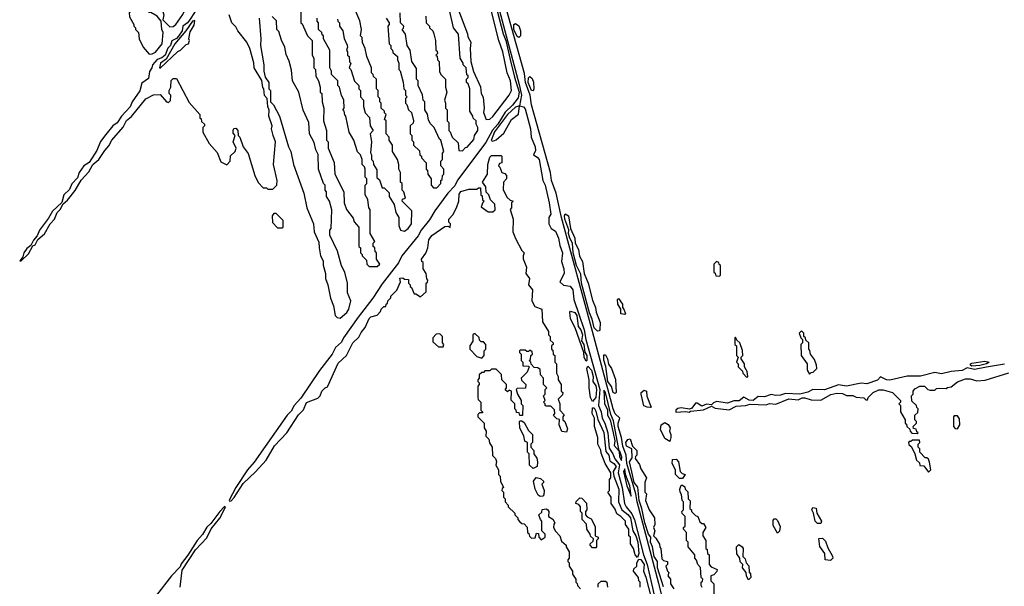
# Model space of a CAD drawing. Extents: x 2769579 to 2883812, y 684207 to 828660.
# Tile 308 of 505: x 2829750 to 2835877, y 752310 to 755835. Entities that reach past the tile are written whole.
import ezdxf

# ---------------------------------------------------------------- set-up
doc = ezdxf.new("R2010")
doc.units = 0

msp = doc.modelspace()

# ---------------------------------------------------------------- linework, layer by layer
at = {"layer": '0CON02XD'}
for points in [[(2832654.1, 756194.1), (2832857.8, 755432.2), (2832871.8, 755365), (2832860, 755300), (2832835, 755291.2), (2832785, 755246), (2832705, 755138), (2832683.8, 755083.8), (2832695, 755080), (2832715, 755086.7), (2832761.7, 755128.3), (2832810, 755215), (2832853.6, 755246.4), (2832860, 755300), (2832885, 755292), (2832895, 755281.2), (2832928.1, 755155), (2832932, 755105), (2832957.8, 755045), (2832959.1, 755020.9), (2832946.7, 754995), (2832970.2, 754980.2), (2832981.5, 754965), (2833004.3, 754835), (2833020, 754805), (2833045.5, 754695.5), (2833056, 754625), (2833042.5, 754605), (2833042.5, 754565), (2833057, 754537), (2833085, 754520), (2833102, 754475), (2833110.3, 754430.3), (2833127.5, 754385), (2833121.7, 754331.7), (2833136.7, 754285), (2833137.5, 754255), (2833110, 754205), (2833133, 754183), (2833175, 754176.2), (2833192.2, 754155), (2833197.1, 754095), (2833262.9, 753905), (2833272.7, 753845), (2833359.6, 753535), (2833351.5, 753435), (2833368.6, 753395), (2833373.5, 753355), (2833390.6, 753325), (2833410, 753265), (2833418.5, 753168.5), (2833440.6, 753135), (2833452.2, 753102.2), (2833482.2, 753065), (2833474.4, 753015), (2833498.9, 752925), (2833514.3, 752825), (2833523.4, 752803.4), (2833560, 752760), (2833575, 752723.8), (2833632.5, 752505), (2833653.8, 752445), (2833698.9, 752255)], [(2830685, 755790), (2830705, 755792.5), (2830722.5, 755805), (2830765, 755867.5), (2830797, 755933), (2830797.5, 755955), (2830775, 756010), (2830748.3, 756038.3), (2830735, 756050), (2830705, 756050), (2830695, 756060), (2830685, 756060), (2830672.5, 756035), (2830677, 755993), (2830650, 755945), (2830650, 755915), (2830638.3, 755891.7), (2830646.7, 755865), (2830640, 755835), (2830685, 755790)], [(2832695, 755996.7), (2832757.7, 755747.7), (2832775.3, 755705), (2832802.3, 755587.7), (2832828, 755478), (2832857.8, 755385), (2832851.4, 755348.6), (2832816.9, 755303.1), (2832770.9, 755259.1), (2832724.5, 755185), (2832692.4, 755147.6), (2832649.5, 755070.5), (2832474.1, 754835.9), (2832457.8, 754802.2), (2832413.8, 754755), (2832334, 754646), (2832300.3, 754589.7), (2832247.5, 754525), (2832229.7, 754490.3), (2832128.8, 754365), (2832107.7, 754322.3), (2832005, 754192.5)], [(2832480, 755895), (2832537, 755747), (2832538.3, 755728.3), (2832557.5, 755695), (2832552.5, 755655), (2832557.5, 755575), (2832573.6, 755513.6), (2832617, 755417), (2832622.5, 755375), (2832633, 755353), (2832640, 755285), (2832637, 755257), (2832652.5, 755215), (2832675, 755216.7), (2832695, 755233.3), (2832795.8, 755365), (2832809.2, 755395), (2832803.3, 755455), (2832783.6, 755503.6), (2832756.7, 755635), (2832731.2, 755705), (2832665, 755970)], [(2833890.1, 751690.1), (2833727.6, 752327.6), (2833591.5, 752835), (2833583.6, 752885), (2833527.5, 753075), (2833524.4, 753125), (2833502.4, 753182.4), (2833495.6, 753235), (2833473.6, 753305), (2833473.3, 753325), (2833483.3, 753355), (2833455, 753384), (2833443.3, 753413.3), (2833315, 753896.2), (2833121.2, 754605), (2833087.8, 754755), (2833059.2, 754835), (2833051.9, 754885), (2832935.4, 755305), (2832926.9, 755365), (2832897.5, 755445), (2832890.4, 755500.4), (2832757.7, 755975)], [(2830555, 755620), (2830575, 755622.5), (2830595, 755632.5), (2830637.5, 755685), (2830642.5, 755755), (2830633.6, 755773.6), (2830630, 755825), (2830606.4, 755856.4), (2830565, 755880), (2830555, 755880), (2830535, 755900), (2830495, 755900), (2830475, 755910), (2830431.7, 755878.3), (2830433, 755853), (2830460, 755805), (2830460, 755795), (2830470, 755785), (2830470, 755775), (2830490, 755755), (2830492.5, 755715), (2830517.5, 755665), (2830555, 755620)], [(2831500, 755925), (2831500, 755815), (2831508.3, 755808.3), (2831540, 755735), (2831570, 755705), (2831570, 755615), (2831580, 755595), (2831580, 755535), (2831590, 755525), (2831593, 755483), (2831610, 755455), (2831620, 755415), (2831620, 755385), (2831630, 755375), (2831632.5, 755325), (2831642.5, 755285), (2831640, 755205), (2831660, 755145), (2831660, 755085), (2831670, 755075), (2831670, 755035), (2831707, 754947), (2831710, 754875), (2831767.5, 754765), (2831770, 754695), (2831782.5, 754655), (2831825, 754600), (2831831.7, 754578.3), (2831860, 754545), (2831860, 754425), (2831870, 754415), (2831870, 754385), (2831880, 754375), (2831880, 754365), (2831908.3, 754338.3), (2831910, 754315), (2831925, 754300), (2831975, 754300)], [(2830841.5, 755885), (2830807.6, 755832.4), (2830795, 755815.6), (2830766, 755795), (2830760, 755765), (2830737.9, 755732.1), (2830725, 755718.5), (2830695.8, 755704.2), (2830688.1, 755675), (2830672.1, 755657.9), (2830655.8, 755614.2), (2830635, 755597.3), (2830605, 755586.7), (2830576.2, 755555), (2830572, 755535), (2830556.7, 755513.3), (2830551.4, 755468.6), (2830509.1, 755440.9), (2830497.4, 755392.6), (2830449.5, 755325), (2830437.9, 755292.1), (2830384.2, 755235), (2830357.4, 755192.6), (2830328.8, 755175), (2830285, 755121.2), (2830252.4, 755077.6), (2830229.4, 755020.6), (2830182.4, 754947.6), (2830149.2, 754925), (2830119.2, 754885), (2830109.1, 754850.9), (2830075, 754813.8), (2830060.9, 754779.1), (2830025, 754746.2), (2830013, 754697), (2829955, 754643.3), (2829930, 754600), (2829872.5, 754525), (2829859.2, 754490.8), (2829835, 754462.5), (2829820, 754430), (2829795, 754412.5), (2829776.7, 754385), (2829770, 754360), (2829750, 754335), (2829760, 754335), (2829805, 754377.5), (2829831.7, 754428.3), (2829846.4, 754433.6), (2829863.3, 754466.7), (2829905, 754502.5), (2829940, 754565), (2829966.1, 754593.9), (2829982.5, 754635), (2830002.5, 754655), (2830020, 754690), (2830048.3, 754711.7), (2830095, 754772.5), (2830132.7, 754837.3), (2830181.2, 754888.8), (2830206.1, 754933.9), (2830242.5, 754965), (2830279.2, 755020.8), (2830305, 755050), (2830324.2, 755085.8), (2830393.6, 755166.4), (2830415, 755207.5), (2830446.4, 755233.6), (2830535, 755342.5), (2830583, 755367), (2830625, 755370), (2830663, 755323), (2830675, 755320), (2830688.3, 755331.7), (2830690, 755365), (2830680, 755375), (2830680, 755395), (2830690, 755415), (2830693, 755457), (2830705, 755470), (2830725, 755470), (2830805, 755320), (2830870, 755245), (2830870, 755225), (2830878.3, 755218.3), (2830881.7, 755201.7), (2830900, 755185), (2830900, 755175), (2830890, 755165), (2830890, 755135), (2830930, 755065), (2830978.3, 755008.3), (2831001.7, 754951.7), (2831038.3, 754931.7), (2831060, 754955), (2831061.7, 754988.3), (2831090, 755015), (2831097.5, 755035), (2831077.5, 755075), (2831090, 755115), (2831078.3, 755128.3), (2831077.5, 755145), (2831081.7, 755158.3), (2831095, 755160), (2831107.5, 755145), (2831110, 755115), (2831120, 755105), (2831140, 755045), (2831171.7, 755001.7), (2831212.5, 754865), (2831233, 754823), (2831265, 754790), (2831285, 754790), (2831295, 754780), (2831325, 754780), (2831350, 754805), (2831352.5, 754835), (2831330, 754935), (2831342.5, 755075), (2831326.7, 755115), (2831317.5, 755155), (2831320, 755175), (2831300, 755235), (2831303, 755273), (2831293.3, 755295), (2831290, 755345), (2831273, 755363), (2831270, 755405), (2831263, 755413), (2831257, 755457), (2831210, 755535), (2831207, 755567), (2831182.5, 755655), (2831162.5, 755695), (2831107.5, 755765), (2831095, 755790), (2831070, 755815), (2831052.5, 755865)], [(2831790, 754195), (2831772.5, 754265), (2831753, 754303), (2831727.5, 754395), (2831680, 754495), (2831680, 754525), (2831687.5, 754535), (2831691.7, 754651.7), (2831677.5, 754705), (2831660, 754735), (2831660, 754765), (2831650, 754775), (2831650, 754805), (2831640, 754815), (2831610, 754905), (2831607, 754997), (2831592.5, 755025), (2831581.7, 755071.7), (2831552.5, 755125), (2831550, 755195), (2831513, 755273), (2831487.5, 755385), (2831447.5, 755455), (2831441.7, 755521.7), (2831427, 755577), (2831408.3, 755618.3), (2831400, 755665), (2831378.3, 755708.3), (2831361.7, 755761.7), (2831350, 755775), (2831347, 755827), (2831320, 755855)], [(2832145, 754520), (2832167.5, 754535), (2832187.5, 754565), (2832190, 754645), (2832130, 754705), (2832131.7, 754718.3), (2832150, 754725), (2832140, 754765), (2832130, 754775), (2832130, 754815), (2832120, 754825), (2832120, 754885), (2832110, 754905), (2832110, 754935), (2832100, 754965), (2832070, 755015), (2832070, 755055), (2832050, 755085), (2832050, 755105), (2832030, 755125), (2832030, 755205), (2832020, 755215), (2832030, 755245), (2832020, 755255), (2832020, 755265), (2832000, 755285), (2832000, 755315), (2831990, 755325), (2831990, 755345), (2831980, 755355), (2831980, 755395), (2831970, 755405), (2831970, 755465), (2831951.7, 755481.7), (2831950, 755495), (2831940, 755505), (2831940, 755535), (2831910, 755605), (2831900, 755655), (2831883, 755693), (2831880, 755725), (2831870, 755735), (2831877.5, 755775), (2831867, 755827), (2831842.5, 755885)], [(2832030, 755845), (2832050, 755815), (2832050, 755805), (2832040, 755795), (2832050, 755685), (2832060, 755675), (2832060, 755655), (2832070, 755645), (2832071.7, 755631.7), (2832100, 755605), (2832100, 755585), (2832110, 755565), (2832110, 755525), (2832117, 755517), (2832137, 755447), (2832140, 755405), (2832150, 755395), (2832150, 755365), (2832160, 755355), (2832150, 755345), (2832150, 755315), (2832158.3, 755308.3), (2832170, 755275), (2832187, 755257), (2832200, 755205), (2832198.3, 755191.7), (2832180, 755175), (2832180, 755125), (2832190, 755115), (2832190, 755085), (2832200, 755075), (2832200, 755055), (2832238.3, 755018.3), (2832240, 754995), (2832250, 754985), (2832250, 754975), (2832280, 754945), (2832280, 754905), (2832288.3, 754898.3), (2832290, 754875), (2832310, 754845), (2832310, 754805), (2832325, 754790), (2832345, 754790), (2832370, 754815), (2832370, 754835), (2832378.3, 754841.7), (2832380, 754865), (2832390, 754875), (2832390, 754905), (2832370, 754925), (2832370, 754955), (2832380, 754965), (2832380, 755005), (2832390, 755015), (2832370, 755085), (2832361.7, 755091.7), (2832330, 755165), (2832305, 755190), (2832293, 755213), (2832287, 755247), (2832270, 755275), (2832270, 755325), (2832260, 755335), (2832257, 755367), (2832230, 755425), (2832230, 755455), (2832220, 755465), (2832218.3, 755531.7), (2832190, 755575), (2832180, 755645), (2832160, 755675), (2832150, 755745), (2832130, 755775), (2832138.3, 755781.7), (2832140, 755795), (2832120, 755815), (2832117, 755877)], [(2832277, 755857), (2832280, 755815), (2832300, 755795), (2832300, 755785), (2832320, 755765), (2832327, 755747), (2832337.5, 755705), (2832340, 755645), (2832348.3, 755638.3), (2832350, 755625), (2832340, 755615), (2832348.3, 755608.3), (2832350, 755585), (2832360, 755575), (2832363, 755513), (2832370, 755495), (2832400, 755465), (2832400, 755415), (2832407.5, 755385), (2832392.5, 755335), (2832400, 755315), (2832400, 755285), (2832410, 755275), (2832410, 755205), (2832420, 755195), (2832420, 755145), (2832428.3, 755138.3), (2832440, 755105), (2832478.3, 755068.3), (2832481.7, 755021.7), (2832505, 755020), (2832525, 755040), (2832535, 755042.5), (2832575, 755090), (2832580, 755115), (2832600, 755145), (2832600, 755165), (2832590, 755185), (2832590, 755205), (2832571.7, 755221.7), (2832570, 755235), (2832550, 755265), (2832550, 755405), (2832540, 755435), (2832530, 755445), (2832530, 755465), (2832540, 755475), (2832540, 755485), (2832533, 755493), (2832527.5, 755535), (2832510, 755555), (2832510, 755565), (2832490, 755595), (2832480, 755745), (2832450, 755785), (2832427, 755887)], [(2830625, 755532.5), (2830735, 755637.5), (2830750, 755645), (2830785, 755680), (2830800, 755685), (2830807.5, 755705), (2830802.5, 755715), (2830810.7, 755759.3), (2830835, 755800), (2830840, 755830), (2830825, 755826), (2830784, 755765), (2830715.8, 755685), (2830660.5, 755589.5), (2830626.7, 755565), (2830620, 755535), (2830625, 755532.5)], [(2831240, 755845), (2831250, 755715), (2831247.5, 755675), (2831270, 755555), (2831270, 755515), (2831278.3, 755478.3), (2831300, 755445), (2831300, 755405), (2831310, 755395), (2831310, 755325), (2831330, 755305), (2831367.5, 755235), (2831422.5, 755045), (2831437.5, 755015), (2831453.6, 754933.6), (2831517.5, 754755), (2831537.5, 754665), (2831577.5, 754565), (2831582.5, 754515), (2831611.7, 754451.7), (2831612.5, 754415), (2831622.5, 754365), (2831637.5, 754335), (2831638.3, 754308.3), (2831652.5, 754255), (2831652.5, 754225), (2831667.5, 754185), (2831683.6, 754103.6), (2831702.5, 754055), (2831712.5, 753995), (2831725, 753982.5), (2831745, 753977.5), (2831785, 754012.5), (2831797.5, 754035), (2831810, 754085), (2831790, 754135), (2831790, 754195)], [(2831975, 754300), (2831990, 754315), (2831970, 754345), (2831970, 754385), (2831961.7, 754391.7), (2831960, 754415), (2831950, 754425), (2831950, 754445), (2831960, 754455), (2831930, 754505), (2831930, 754655), (2831922.5, 754665), (2831917, 754717), (2831900, 754745), (2831900, 754805), (2831910, 754815), (2831910, 754845), (2831900, 754855), (2831900, 754905), (2831895, 754920), (2831880, 754935), (2831880, 754965), (2831870, 754995), (2831853, 755013), (2831830, 755085), (2831800, 755135), (2831780, 755235), (2831773, 755243), (2831770, 755265), (2831760, 755275), (2831770, 755285), (2831767, 755337), (2831753, 755363), (2831740, 755415), (2831730, 755425), (2831730, 755455), (2831690, 755495), (2831690, 755515), (2831680, 755535), (2831680, 755645), (2831640, 755715), (2831640, 755735), (2831631.7, 755741.7), (2831630, 755755), (2831610, 755775), (2831610, 755815), (2831600, 755825), (2831600, 755845)], [(2831728.3, 755838.3), (2831730, 755825), (2831740, 755815), (2831740, 755795), (2831760, 755765), (2831768.3, 755718.3), (2831787, 755677), (2831790, 755665), (2831782.5, 755645), (2831790, 755635), (2831790, 755615), (2831800, 755605), (2831803, 755573), (2831810, 755565), (2831800, 755535), (2831810, 755525), (2831833, 755453), (2831860, 755425), (2831860, 755405), (2831870, 755395), (2831870, 755355), (2831890, 755335), (2831890, 755295), (2831900, 755255), (2831927, 755227), (2831930, 755175), (2831950, 755145), (2831930, 755125), (2831940, 755075), (2831933, 755007), (2831940, 754995), (2831940, 754965), (2831950, 754955), (2831952.5, 754935), (2831971.7, 754901.7), (2831973, 754853), (2831988.3, 754838.3), (2832005, 754790), (2832018.3, 754788.3), (2832048.3, 754758.3), (2832050, 754735), (2832080, 754685), (2832090, 754635), (2832110, 754605), (2832110, 754555), (2832120, 754525), (2832145, 754520)], [(2832855, 755723.8), (2832845, 755731.2), (2832824.6, 755775), (2832824.5, 755805.5), (2832835, 755812), (2832856, 755796), (2832866.4, 755766.4), (2832866.4, 755733.6), (2832855, 755723.8)], [(2832945, 755392.5), (2832935, 755393.8), (2832912.9, 755445), (2832915, 755472.5), (2832925, 755482.5), (2832938.8, 755468.8), (2832946.1, 755446.1), (2832950, 755405), (2832945, 755392.5)], [(2832005, 754192.5), (2831948.3, 754101.7), (2831856.7, 753985), (2831764.5, 753855), (2831751.8, 753828.2), (2831714.5, 753795), (2831695.3, 753754.7), (2831615, 753652.9), (2831498.8, 753481.2), (2831457.8, 753435), (2831439.4, 753400.6), (2831415, 753374.3), (2831208.2, 753081.8), (2831166.7, 753035), (2831094.4, 752925), (2831052.5, 752845), (2831055, 752840), (2831065, 752842.5), (2831085, 752862.5), (2831140.6, 752949.4), (2831217.7, 753022.3), (2831283.3, 753095), (2831335, 753183.3), (2831412.5, 753265), (2831485, 753377.5), (2831515, 753407.5), (2831535, 753452.5), (2831605, 753480), (2831620, 753495), (2831630, 753525), (2831650, 753545), (2831665, 753550), (2831731.7, 753698.3), (2831783.6, 753746.4), (2831822.5, 753825), (2831859.3, 753860.7), (2831875, 753890), (2831900.7, 753919.3), (2831924.2, 753975.8), (2831935, 753986.2), (2831975, 753997.5), (2831995, 754020), (2832000, 754035), (2832015, 754050), (2832028.3, 754051.7), (2832030, 754065), (2832038.3, 754071.7), (2832040, 754085), (2832060, 754105), (2832060, 754115), (2832097, 754153), (2832120, 754205), (2832115, 754227.5), (2832135, 754230), (2832145, 754220), (2832168.3, 754218.3), (2832170, 754195), (2832180, 754185), (2832180, 754175), (2832188.3, 754168.3), (2832205, 754130), (2832215, 754130), (2832245, 754110), (2832278.3, 754141.7), (2832280, 754195), (2832288.3, 754201.7), (2832290, 754215), (2832283, 754223), (2832280, 754255), (2832260, 754285), (2832260, 754325), (2832251.7, 754331.7), (2832250, 754345), (2832277, 754383), (2832290, 754415), (2832296.7, 754465), (2832315, 754492.5), (2832395, 754547.5), (2832415, 754550), (2832428.3, 754541.7), (2832430, 754565), (2832420, 754575), (2832420, 754595), (2832445, 754620), (2832467.5, 754665), (2832483, 754707), (2832485, 754750), (2832495, 754766.2), (2832545, 754780), (2832595, 754780), (2832605, 754790), (2832618.3, 754788.3), (2832620, 754745), (2832628.3, 754738.3), (2832630, 754715), (2832640, 754705), (2832631.7, 754698.3), (2832621.7, 754671.7), (2832665, 754640), (2832695, 754640), (2832708.3, 754651.7), (2832707, 754687), (2832680, 754715), (2832670, 754745), (2832651.7, 754761.7), (2832650, 754795), (2832630, 754825), (2832660, 754875), (2832662.5, 754935), (2832675, 754980), (2832685, 754990), (2832745, 754990), (2832750, 754985), (2832750, 754945), (2832735, 754940), (2832730, 754925), (2832738.3, 754918.3), (2832750, 754885), (2832768.3, 754878.3), (2832780, 754865), (2832780, 754845), (2832760, 754825), (2832758.3, 754778.3), (2832781.7, 754731.7), (2832801.7, 754711.7), (2832820, 754705), (2832810, 754695), (2832810, 754665), (2832802.5, 754655), (2832820, 754595), (2832819.2, 754515), (2832834.3, 754474.3), (2832875, 754400), (2832890, 754385), (2832882.5, 754365), (2832883.6, 754346.4), (2832903.3, 754295), (2832900, 754255), (2832922.5, 754225), (2832916.7, 754185), (2832940, 754155), (2832936.2, 754085), (2832955, 754050), (2833000, 754035), (2833002.5, 753955), (2833040, 753895), (2833040, 753875), (2833050, 753865), (2833051.7, 753841.7), (2833070, 753825), (2833070, 753815), (2833060, 753805), (2833060, 753785), (2833068.3, 753778.3), (2833070, 753755), (2833080, 753745), (2833080, 753705), (2833090, 753695), (2833090, 753635), (2833100, 753615), (2833100, 753595), (2833120, 753565), (2833120, 753525), (2833130, 753515), (2833128.3, 753501.7), (2833100, 753475), (2833110, 753445), (2833110, 753405), (2833137, 753377), (2833130, 753365), (2833130, 753345), (2833142.5, 753335), (2833159.3, 753289.3), (2833151.7, 753268.3), (2833123.6, 753273.6), (2833107.5, 753315), (2833108.3, 753348.3), (2833091.7, 753351.7), (2833071.7, 753371.7), (2833080, 753385), (2833078.3, 753408.3), (2833055, 753430), (2833025, 753430), (2833020, 753435), (2833020, 753445), (2833010, 753455), (2833020, 753465), (2833010, 753495), (2833020, 753505), (2833020, 753535), (2833030, 753545), (2833010, 753565), (2833010, 753605), (2832990, 753625), (2832988.3, 753658.3), (2832975, 753670), (2832951.7, 753671.7), (2832931.7, 753691.7), (2832930, 753705), (2832920, 753715), (2832928.3, 753721.7), (2832930, 753745), (2832940, 753755), (2832938.3, 753768.3), (2832925, 753780), (2832915, 753770), (2832905, 753770), (2832895, 753780), (2832865, 753780), (2832860, 753775), (2832860, 753765), (2832870, 753755), (2832870, 753715), (2832880, 753705), (2832881.7, 753681.7), (2832915, 753680), (2832920, 753675), (2832908.3, 753641.7), (2832870, 753605), (2832871.7, 753591.7), (2832900, 753565), (2832898.3, 753541.7), (2832845, 753540), (2832840, 753535), (2832847.5, 753505), (2832870, 753465), (2832870, 753445), (2832880, 753435), (2832878.3, 753371.7), (2832861.7, 753371.7), (2832858.3, 753388.3), (2832841.7, 753391.7), (2832840, 753405), (2832830, 753415), (2832830, 753445), (2832808.3, 753468.3), (2832810, 753525), (2832795, 753530), (2832785, 753520), (2832771.7, 753531.7), (2832780, 753545), (2832780, 753565), (2832750, 753595), (2832747, 753627), (2832715, 753660), (2832685, 753660), (2832675, 753650), (2832645, 753650), (2832635, 753640), (2832625, 753640), (2832610, 753625), (2832610, 753605), (2832600, 753595), (2832600, 753585), (2832610, 753575), (2832610, 753565), (2832600, 753555), (2832600, 753485), (2832603, 753473), (2832620, 753455), (2832620, 753405), (2832630, 753395), (2832630, 753390), (2832611.7, 753388.3), (2832601.7, 753378.3), (2832600, 753365), (2832640, 753325), (2832640, 753295), (2832652.5, 753275), (2832650, 753245), (2832670, 753225), (2832672.5, 753202.5), (2832690, 753175), (2832693, 753123), (2832710, 753105), (2832717, 753087), (2832713, 753063), (2832730, 753035), (2832730, 753005), (2832740, 752995), (2832742.5, 752965), (2832760, 752925), (2832751.7, 752918.3), (2832750, 752905), (2832760, 752895), (2832760, 752865), (2832770, 752855), (2832770, 752835), (2832790, 752815), (2832790, 752805), (2832830, 752765), (2832830, 752755), (2832850, 752735), (2832850, 752725), (2832861.7, 752711.7), (2832875, 752700), (2832888.3, 752698.3), (2832908.3, 752678.3), (2832910, 752645), (2832918.3, 752638.3), (2832921.7, 752621.7), (2832935, 752610), (2832958.3, 752611.7), (2832965, 752640), (2832978.3, 752638.3), (2832980, 752615), (2832995, 752600), (2833020, 752615), (2833020, 752635), (2833000, 752655), (2833000, 752715), (2832990, 752725), (2832980, 752755), (2832998.3, 752771.7), (2833001.7, 752788.3), (2833025, 752792.5), (2833036.7, 752786.7), (2833042.5, 752775), (2833040, 752745), (2833068.3, 752728.3), (2833080, 752705), (2833073, 752697), (2833072.5, 752675), (2833083, 752653), (2833110, 752625), (2833121.7, 752591.7), (2833150, 752565), (2833150, 752555), (2833170, 752525), (2833170, 752485), (2833160, 752475), (2833160, 752465), (2833170, 752455), (2833170, 752435), (2833190, 752405), (2833190, 752385), (2833210, 752355), (2833210, 752335), (2833218.3, 752328.3), (2833220, 752315), (2833240, 752295)], [(2831385, 754540), (2831390, 754545), (2831390, 754585), (2831345, 754630), (2831331.7, 754628.3), (2831320, 754615), (2831323, 754573), (2831355, 754540), (2831385, 754540)], [(2833345, 753897.5), (2833325, 753918), (2833312.4, 753972.4), (2833295, 754011.2), (2833245, 754196.7), (2833242.3, 754252.3), (2833215, 754306.7), (2833194.6, 754385), (2833188.8, 754445), (2833172.7, 754475), (2833164.6, 754505), (2833167, 754527), (2833142.2, 754595), (2833139.2, 754615), (2833145, 754627.5), (2833163.9, 754613.9), (2833177.5, 754535), (2833203.8, 754475), (2833206.7, 754445), (2833226.2, 754405), (2833232.9, 754362.9), (2833251.7, 754331.7), (2833262.5, 754255), (2833287.5, 754195), (2833315, 754090), (2833333.3, 754045), (2833337.5, 754015), (2833361.7, 753951.7), (2833360, 753905), (2833355, 753900), (2833345, 753897.5)], [(2834105, 754240), (2834110, 754245), (2834110, 754305), (2834101.7, 754311.7), (2834100, 754325), (2834085, 754330), (2834070, 754315), (2834070, 754265), (2834078.3, 754258.3), (2834081.7, 754241.7), (2834105, 754240)], [(2833515, 754000), (2833490, 754005), (2833490, 754035), (2833472.5, 754065), (2833470, 754095), (2833475, 754100), (2833500, 754065), (2833500, 754045), (2833510, 754035), (2833520, 754005), (2833515, 754000)], [(2833275, 753710), (2833263, 753733), (2833260, 753765), (2833207, 753917), (2833177.5, 753975), (2833172.5, 754015), (2833178.3, 754021.7), (2833205, 754013.8), (2833216.7, 753995), (2833225.9, 753925.9), (2833241.2, 753905), (2833251.4, 753875), (2833246.7, 753836.7), (2833260, 753815), (2833266.7, 753766.7), (2833280, 753745), (2833280, 753715), (2833275, 753710)], [(2834665, 753630), (2834675, 753640), (2834688.3, 753641.7), (2834710, 753665), (2834707.5, 753685), (2834695, 753720), (2834670, 753755), (2834667, 753777), (2834660, 753785), (2834660, 753825), (2834641.7, 753841.7), (2834640, 753855), (2834630, 753865), (2834630, 753885), (2834615, 753900), (2834600, 753885), (2834610, 753855), (2834620, 753845), (2834620, 753825), (2834610, 753815), (2834612.5, 753745), (2834650, 753695), (2834650, 753655), (2834665, 753630)], [(2832385, 753800), (2832390, 753815), (2832380, 753825), (2832380, 753865), (2832365, 753880), (2832341.7, 753878.3), (2832320, 753855), (2832321.7, 753831.7), (2832355, 753800), (2832385, 753800)], [(2832625, 753730), (2832640, 753745), (2832640, 753775), (2832650, 753785), (2832650, 753815), (2832635, 753830), (2832621.7, 753831.7), (2832611.7, 753841.7), (2832608.3, 753858.3), (2832585, 753880), (2832575, 753880), (2832570, 753875), (2832570, 753835), (2832550, 753805), (2832550, 753785), (2832595, 753740), (2832625, 753730)], [(2834275, 753610), (2834280, 753615), (2834277, 753647), (2834260, 753675), (2834260, 753695), (2834240, 753725), (2834240, 753735), (2834250, 753745), (2834247, 753777), (2834230, 753825), (2834211.7, 753841.7), (2834205, 753860), (2834200, 753855), (2834200, 753815), (2834210, 753805), (2834210, 753745), (2834220, 753735), (2834210, 753705), (2834220, 753695), (2834220, 753675), (2834248.3, 753648.3), (2834250, 753635), (2834275, 753610)], [(2833455, 753510), (2833443.8, 753515), (2833432.3, 753552.3), (2833409.5, 753585), (2833396.7, 753676.7), (2833384, 753716), (2833385, 753750), (2833395, 753750), (2833407.5, 753725), (2833413, 753693), (2833432.5, 753665), (2833457, 753597), (2833462.5, 753515), (2833455, 753510)], [(2835675, 753680), (2835666.2, 753685), (2835666.7, 753695), (2835675, 753699.2), (2835755, 753710), (2835782.5, 753705), (2835766.7, 753695), (2835725, 753684.5), (2835675, 753680)], [(2833315, 753460), (2833302.5, 753485), (2833292.5, 753545), (2833292.5, 753595), (2833280, 753665), (2833285, 753680), (2833307.5, 753655), (2833319.2, 753615), (2833316.7, 753585), (2833335, 753556.2), (2833340, 753535), (2833335.6, 753485), (2833315, 753460)], [(2835878.3, 753691.7), (2835765, 753674.3), (2835690.9, 753659.1), (2835645, 753669.4), (2835615, 753653.3), (2835545, 753647.3), (2835485, 753632.2), (2835445, 753640), (2835355, 753618.2), (2835272, 753618), (2835165, 753592.2), (2835144.5, 753594.5), (2835106.4, 753613.6), (2835086.7, 753593.3), (2835020.7, 753569.3), (2834985, 753574.2), (2834894.5, 753555.5), (2834845, 753562.5), (2834757.1, 753532.9), (2834685, 753533.8), (2834655, 753518.8), (2834604, 753506), (2834515, 753509.2), (2834485, 753498.8), (2834455, 753497.5), (2834425, 753504), (2834385, 753488.8), (2834345, 753491.2), (2834314.2, 753465.8), (2834288.6, 753468.6), (2834255, 753486.2), (2834227, 753463), (2834193, 753463), (2834155, 753448.8), (2834085, 753458.8), (2834068, 753452), (2834055, 753440), (2834023, 753443), (2833995, 753430), (2833965, 753448.8), (2833955, 753448.8), (2833931.7, 753418.3), (2833917.5, 753412.5), (2833865, 753420), (2833845, 753416), (2833832.5, 753405), (2833833, 753393), (2833895, 753397.5), (2833915, 753392.5), (2833925, 753400), (2834005, 753407.5), (2834055, 753430), (2834078.3, 753418.3), (2834165, 753407.5), (2834208.3, 753431.7), (2834266.1, 753433.9), (2834295, 753442.5), (2834395, 753440), (2834415, 753447.5), (2834455, 753443.3), (2834535, 753476.7), (2834595, 753470), (2834618.3, 753481.7), (2834635, 753482.5), (2834675, 753470), (2834735, 753467.5), (2834797.5, 753502.5), (2834835, 753511.2), (2834869.3, 753509.3), (2834895, 753497.5), (2834935, 753497.5), (2834955, 753487.5), (2835001.7, 753481.7), (2835015, 753470), (2835025, 753470), (2835030, 753485), (2835060, 753515), (2835095, 753533.3), (2835123, 753533), (2835180, 753515), (2835230, 753465), (2835230, 753455), (2835220, 753445), (2835230, 753435), (2835230, 753395), (2835260, 753345), (2835260, 753325), (2835268.3, 753318.3), (2835270, 753305), (2835288.3, 753288.3), (2835290, 753275), (2835301.7, 753261.7), (2835335, 753260)], [(2835335, 753260), (2835340, 753265), (2835331.7, 753271.7), (2835328.3, 753288.3), (2835311.7, 753291.7), (2835310, 753305), (2835330, 753325), (2835330, 753335), (2835320, 753345), (2835320, 753375), (2835338.3, 753391.7), (2835340, 753415), (2835331.7, 753421.7), (2835330, 753435), (2835301.7, 753461.7), (2835300, 753495), (2835310, 753505), (2835310, 753525), (2835320.7, 753539.3), (2835350, 753555), (2835380, 753555), (2835400, 753535), (2835415, 753530), (2835445, 753530), (2835455, 753540), (2835475, 753542.5), (2835515, 753540), (2835523, 753547), (2835545, 753550), (2835585, 753582.5), (2835635, 753600), (2835665, 753600), (2835705, 753587.5), (2835757, 753593), (2835905, 753637.5)], [(2833495, 753093.3), (2833496.7, 753113.3), (2833485, 753150), (2833480, 753150), (2833445, 753340), (2833428.8, 753378.8), (2833395.8, 753515), (2833385, 753530), (2833388.3, 753448.3), (2833407, 753407), (2833407.5, 753375), (2833423.3, 753345), (2833443.8, 753265), (2833452.5, 753215), (2833450, 753185), (2833480, 753150), (2833482.5, 753115), (2833495, 753093.3)], [(2833675, 753422.5), (2833653.6, 753423.6), (2833633, 753433), (2833616.7, 753505), (2833617.5, 753515), (2833635, 753530), (2833650, 753525), (2833653, 753493), (2833680, 753425), (2833675, 753422.5)], [(2833595, 752490), (2833580, 752505), (2833570, 752545), (2833550, 752575), (2833550, 752615), (2833540, 752625), (2833540, 752665), (2833520, 752695), (2833520, 752715), (2833490, 752745), (2833465, 752760), (2833455, 752790), (2833430, 752825), (2833430, 752865), (2833410, 752895), (2833420, 752905), (2833420, 752975), (2833427.5, 752985), (2833427.5, 753015), (2833393, 753073), (2833368.3, 753138.3), (2833367, 753157), (2833347.5, 753195), (2833347.5, 753235), (2833327.5, 753305), (2833327.5, 753355), (2833312.5, 753385), (2833315, 753420), (2833325, 753420), (2833335, 753400), (2833348.3, 753348.3), (2833385, 753267.5), (2833398, 753148), (2833415.8, 753125), (2833421.2, 753091.2), (2833447.5, 753075), (2833461.4, 753055), (2833442.5, 753025), (2833446.7, 752995), (2833477.5, 752915), (2833476.2, 752835), (2833495.8, 752785.8), (2833535, 752756), (2833550.8, 752735), (2833566.2, 752655), (2833583.3, 752625), (2833595.5, 752585), (2833602.5, 752515), (2833595, 752490)], [(2832945, 753042.5), (2832923, 753063), (2832920, 753135), (2832910, 753145), (2832910, 753205), (2832893, 753213), (2832887, 753247), (2832863, 753293), (2832860, 753335), (2832865, 753340), (2832875, 753340), (2832888.3, 753328.3), (2832915, 753280), (2832940, 753255), (2832940, 753205), (2832930, 753195), (2832930, 753175), (2832950, 753155), (2832950, 753135), (2832967, 753107), (2832972.5, 753085), (2832970, 753055), (2832945, 753042.5)], [(2835585, 753290), (2835600, 753315), (2835598.3, 753351.7), (2835585, 753370), (2835565, 753370), (2835560, 753365), (2835560, 753305), (2835571.7, 753291.7), (2835585, 753290)], [(2833795, 753210), (2833765, 753230), (2833737.5, 753285), (2833742.5, 753315), (2833765, 753330), (2833785, 753317.5), (2833797.5, 753295), (2833792.5, 753275), (2833802.5, 753255), (2833802.5, 753235), (2833795, 753210)], [(2833755.7, 752305.7), (2833718.2, 752425), (2833718.8, 752465), (2833698.2, 752495), (2833687.5, 752555), (2833675.8, 752585), (2833677.5, 752615), (2833663.5, 752635), (2833640, 752705), (2833621.9, 752795), (2833605, 752843.3), (2833596.4, 752926.4), (2833573.2, 752955), (2833558.2, 753021.8), (2833544.4, 753085), (2833561.7, 753108.3), (2833560, 753165), (2833525, 753181.2), (2833522, 753205), (2833535, 753222.5), (2833548.3, 753228.3), (2833562.5, 753182.5), (2833590, 753155), (2833590, 753125), (2833581.7, 753118.3), (2833580, 753105), (2833607, 753067), (2833615, 753040), (2833650, 752985), (2833640, 752955), (2833640, 752895), (2833650, 752885), (2833643.6, 752843.6), (2833667.5, 752785), (2833700, 752735), (2833702.5, 752695), (2833693.3, 752675), (2833702.5, 752655), (2833693, 752623), (2833709.3, 752609.3), (2833731.7, 752571.7), (2833733, 752553), (2833740, 752545), (2833745, 752480), (2833755, 752470), (2833780, 752465), (2833780, 752445), (2833770, 752435), (2833780, 752405), (2833790, 752395), (2833782.5, 752375), (2833800, 752355), (2833800, 752325), (2833820, 752295)], [(2835405, 753020), (2835420, 753035), (2835411.7, 753081.7), (2835405, 753100), (2835395, 753110), (2835385, 753110), (2835350, 753145), (2835350, 753165), (2835340, 753175), (2835340, 753195), (2835350, 753205), (2835348.3, 753218.3), (2835305, 753220), (2835295, 753210), (2835285, 753210), (2835280, 753205), (2835283, 753193), (2835298.3, 753178.3), (2835320, 753135), (2835330, 753095), (2835348.3, 753078.3), (2835351.7, 753061.7), (2835375, 753060), (2835405, 753020)], [(2833875, 752980), (2833855, 752980), (2833830, 753005), (2833830, 753035), (2833810, 753075), (2833811.7, 753098.3), (2833835, 753100), (2833850, 753085), (2833860, 753025), (2833871.7, 753011.7), (2833890, 753005), (2833875, 752980)], [(2833555, 752870), (2833545.7, 752935), (2833520, 753005), (2833515, 753040), (2833507.5, 753025), (2833527.5, 752935), (2833555, 752870)], [(2832988.3, 752868.3), (2832977, 752877), (2832957.5, 752915), (2832947.5, 752965), (2832963, 752987), (2832991.7, 752981.7), (2833010, 752965), (2833010, 752955), (2833000, 752945), (2833012.5, 752905), (2833011.7, 752878.3), (2833005, 752870), (2832988.3, 752868.3)], [(2833997.5, 752302.5), (2833990, 752315), (2833990, 752335), (2833998.3, 752341.7), (2834000, 752355), (2833990, 752365), (2833987, 752427), (2833970, 752445), (2833961.7, 752471.7), (2833950, 752485), (2833950, 752505), (2833910, 752555), (2833910, 752585), (2833900, 752595), (2833900, 752645), (2833880, 752665), (2833880, 752675), (2833890, 752685), (2833890, 752745), (2833873, 752763), (2833870, 752775), (2833880, 752785), (2833880, 752835), (2833873, 752843), (2833868.3, 752881.7), (2833860, 752895), (2833857.5, 752915), (2833865, 752940), (2833875, 752940), (2833888.3, 752928.3), (2833890, 752915), (2833907, 752897), (2833910, 752855), (2833921.7, 752841.7), (2833920, 752795), (2833930, 752785), (2833930, 752775), (2833955, 752750), (2833970, 752745), (2833981.7, 752711.7), (2833995, 752700), (2834005, 752700), (2834020, 752675), (2834000, 752645), (2834000, 752625), (2834020, 752595), (2834020, 752545), (2834028.3, 752538.3), (2834030, 752515), (2834040, 752505), (2834040, 752445), (2834051.7, 752431.7), (2834090, 752415), (2834088.3, 752401.7), (2834068.3, 752381.7), (2834050, 752375), (2834050, 752345), (2834070, 752325), (2834070, 752255)], [(2833335, 752550), (2833315, 752550), (2833300, 752565), (2833300, 752575), (2833318.3, 752591.7), (2833320, 752605), (2833301.7, 752621.7), (2833300, 752635), (2833280, 752665), (2833277.5, 752697.5), (2833250, 752725), (2833250, 752765), (2833240, 752775), (2833240, 752805), (2833228.3, 752818.3), (2833210, 752825), (2833211.7, 752838.3), (2833235, 752860), (2833248.3, 752858.3), (2833277, 752827), (2833280, 752785), (2833270, 752775), (2833270, 752755), (2833281.7, 752741.7), (2833305, 752730), (2833331.7, 752681.7), (2833330, 752625), (2833350, 752615), (2833350, 752605), (2833340, 752595), (2833340, 752555), (2833335, 752550)], [(2830747.5, 752305), (2830760, 752410), (2830843.8, 752536.2), (2830915, 752612.5), (2830941.7, 752668.3), (2830996.1, 752733.9), (2831027.5, 752795), (2831030, 752805), (2831025, 752807.5), (2830995, 752776.2), (2830939.3, 752700.7), (2830915, 752677.5), (2830888.5, 752631.5), (2830855, 752595.8), (2830797.1, 752502.9), (2830755, 752448.8), (2830749.4, 752430.6), (2830695, 752374.2), (2830602.2, 752255)], [(2834735, 752700), (2834715, 752700), (2834700, 752715), (2834690, 752765), (2834680, 752785), (2834685, 752800), (2834707, 752797), (2834710, 752765), (2834740, 752715), (2834735, 752700)], [(2834465, 752640), (2834438.3, 752688.3), (2834438.3, 752721.7), (2834445, 752730), (2834455, 752730), (2834465, 752720), (2834481.7, 752681.7), (2834477, 752653), (2834465, 752640)], [(2834795, 752470), (2834762.5, 752475), (2834760, 752515), (2834728.3, 752558.3), (2834721.7, 752608.3), (2834745, 752610), (2834765, 752590), (2834778.3, 752548.3), (2834807, 752497), (2834810, 752485), (2834795, 752470)], [(2834285, 752350), (2834273, 752373), (2834270, 752395), (2834247.5, 752425), (2834250, 752445), (2834233, 752463), (2834230, 752485), (2834213, 752513), (2834210, 752555), (2834225, 752570), (2834246.4, 752556.4), (2834252.5, 752545), (2834250, 752495), (2834265, 752480), (2834270, 752455), (2834287, 752437), (2834288.3, 752398.3), (2834297, 752387), (2834300, 752365), (2834285, 752350)], [(2833610, 752305), (2833610, 752335), (2833603, 752343), (2833600, 752365), (2833570, 752405), (2833571.7, 752418.3), (2833590, 752435), (2833590, 752455), (2833601.7, 752478.3), (2833615, 752477.5), (2833635.5, 752445), (2833632.5, 752405), (2833647, 752367), (2833698, 752165)], [(2833350, 752305), (2833350, 752325), (2833368.3, 752341.7), (2833395, 752342.5), (2833402.5, 752335), (2833407.5, 752305)]]:
    msp.add_lwpolyline(points, dxfattribs=at)

doc.saveas('drawing.dxf')
